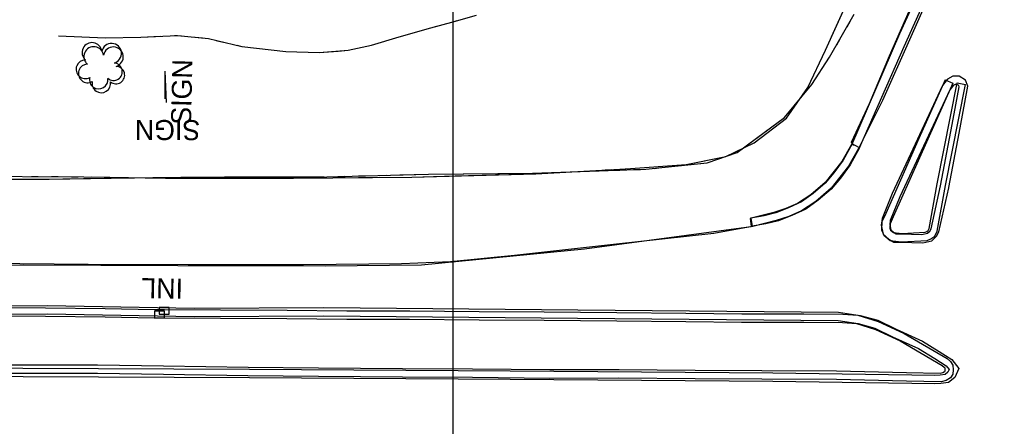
# Model space of a CAD drawing. Extents: x 353423 to 364002, y 127000 to 201942.
# Drawn here: x 360870 to 361162.9, y 133333.3 to 133455.2 of the extents above; entities that cross this region are included whole.
import ezdxf

# ---------------------------------------------------------------- set-up
doc = ezdxf.new("R2010")
doc.units = 0
for name, color, linetype in [('E_DTM_SlopeBottom', 7, 'Continuous'), ('E_DTM_SlopeTop', 7, 'Continuous'), ('E_FEN_Generic', 7, 'Continuous'), ('E_LAND_BrushLine', 7, 'Continuous'), ('E_LAND_TreeLine', 7, 'Continuous'), ('E_STRUCT_WingWall', 7, 'Continuous')]:
    doc.layers.add(name, color=color, linetype=linetype)

msp = doc.modelspace()

# ---------------------------------------------------------------- linework, layer by layer
at = {"layer": 'E_DTM_SlopeBottom'}
for points in [[(360910.49, 133367.84), (360910.49, 133365.84), (360913.49, 133365.84), (360913.49, 133367.84), (360910.49, 133367.84)], [(360914.9, 133366.89), (360914.93, 133368.89), (360911.93, 133368.94), (360911.9, 133366.94), (360914.9, 133366.89)]]:
    msp.add_lwpolyline(points, dxfattribs=at)
at = {"layer": 'E_DTM_SlopeTop'}
for points in [[(361119.5, 133417.69), (361133.96, 133451.02), (361148.68, 133483.29), (361161.2, 133511.76), (361164.87, 133521.02)], [(361167.62, 133518.1), (361155.87, 133491.9), (361144.91, 133467.41), (361128.73, 133430.97), (361121.58, 133416.51)], [(361121.82, 133416.73), (361135.2, 133447.07), (361147.09, 133473.59), (361160.25, 133502.57)], [(361120.11, 133417.5), (361119.48, 133418.43), (361124.88, 133430.06), (361130.8, 133444.28), (361137.87, 133460.18), (361145.86, 133478.03), (361156.42, 133501.57)], [(361152.68, 133426.5), (361154.35, 133435.22), (361153.64, 133437.07), (361151.73, 133438.23), (361149.79, 133438.21), (361148.26, 133437.31), (361147.46, 133436.29), (361146.77, 133435.45), (361131.65, 133403.07), (361128.59, 133395.63), (361128.35, 133393.58), (361128.97, 133390.85), (361130.59, 133389.39), (361132.18, 133388.52), (361134.24, 133388.45), (361140.84, 133388.26), (361143.48, 133388.93), (361144.93, 133390.26), (361145.65, 133391.56), (361148.6, 133404.79)], [(361147.54, 133437.13), (361139.62, 133419.51), (361129.7, 133397.08), (361128.53, 133394.55), (361128.44, 133392.24), (361129.09, 133390.58), (361131.05, 133389), (361134.4, 133388.57), (361142.08, 133389.02), (361143.26, 133389.51), (361144.38, 133390.32), (361145.15, 133391.82), (361147.61, 133405.47), (361153.57, 133435.71)], [(361150.22, 133426.97), (361151.76, 133434.99), (361151.61, 133435.38), (361151.04, 133435.72), (361150.48, 133435.72), (361149.94, 133435.4), (361149.41, 133434.72), (361148.89, 133434.1), (361133.94, 133402.07), (361131.04, 133395), (361130.89, 133393.71), (361131.23, 133392.18), (361132.04, 133391.45), (361132.86, 133391), (361134.32, 133390.95), (361140.57, 133390.77), (361142.26, 133391.2), (361142.94, 133391.82), (361143.29, 133392.45), (361146.16, 133405.33)], [(361147.54, 133437.13), (361149.83, 133436.1), (361141.9, 133418.49), (361131.98, 133396.04), (361131.01, 133393.95), (361130.96, 133392.67), (361131.17, 133392.11), (361132.07, 133391.39), (361134.49, 133391.08), (361141.51, 133391.49), (361142.02, 133391.71), (361142.43, 133392), (361142.75, 133392.63), (361145.15, 133405.93), (361151.11, 133436.2), (361153.57, 133435.71)], [(361146.16, 133405.33), (361149.24, 133421.62), (361150.22, 133426.97)], [(361148.62, 133404.87), (361151.7, 133421.17), (361152.68, 133426.52)], [(361119.41, 133417.74), (361116.5, 133412.63), (361111.55, 133406.4), (361107.28, 133402.66), (361103.24, 133400.07), (361099.75, 133398.54), (361096.19, 133397.36), (361089.39, 133395.67), (361089.04, 133395.62), (361089.41, 133393.15)], [(361121.82, 133416.73), (361119.63, 133417.93), (361116.96, 133413.03), (361114.18, 133409.22), (361111.56, 133406.13), (361107.94, 133403.03), (361104.47, 133400.6), (361100.54, 133398.77), (361096.78, 133397.28), (361093.29, 133396.39), (361089.29, 133395.72), (361089.7, 133393.26)], [(361121.58, 133416.51), (361118.58, 133411.22), (361113.37, 133404.67), (361108.79, 133400.66), (361104.42, 133397.86), (361100.65, 133396.2), (361096.88, 133394.96), (361089.88, 133393.22), (361089.41, 133393.15)], [(361121.82, 133416.73), (361119.08, 133411.7), (361116.15, 133407.68), (361113.34, 133404.36), (361109.48, 133401.06), (361105.73, 133398.42), (361101.53, 133396.48), (361097.55, 133394.89), (361093.8, 133393.94), (361089.7, 133393.26)], [(360523.7, 133352.98), (360645.5, 133370.54), (360662.14, 133371.65), (360694.95, 133374.87), (360726.32, 133377.59), (360762.65, 133379.7), (360796.81, 133381.28), (360829.28, 133382.04), (360859.81, 133382.21), (360890.61, 133381.94), (360920.59, 133381.84), (360955.18, 133381.77), (360984.56, 133382.07), (360999.19, 133382.69), (361018.4, 133384.63), (361048.06, 133387.89), (361078.13, 133391.21), (361089.7, 133393.26)], [(360645.4, 133370.21), (360759.78, 133379.1), (360817.14, 133381.5), (360871.33, 133381.7), (360917.49, 133381.55), (360961.63, 133381.36), (360990.57, 133381.7), (361039.41, 133386.48), (361089.41, 133393.15)], [(360836.21, 133369.44), (360878.42, 133369.55), (360922.43, 133368.75), (360961.26, 133368.89), (361037.37, 133368.24), (361115.59, 133367.5), (361122, 133366.54), (361127.33, 133365.11), (361132.83, 133362.4), (361140.75, 133358.83), (361145.72, 133355.74), (361149.53, 133353.33), (361151.6, 133350.63), (361150.37, 133347.95), (361148.57, 133346.49), (361146.25, 133346.13), (361144.46, 133346.08), (361095.85, 133346.79)], [(360862.17, 133368.89), (360877.81, 133368.79), (360895.71, 133368.6), (360910.46, 133368.34), (360913.5, 133368.34), (360930.32, 133368.18), (360950.22, 133368.14), (360968.2, 133367.95), (360986.99, 133367.91), (361007.82, 133367.72), (361027.3, 133367.62), (361049.08, 133367.41), (361069.78, 133367.23), (361086.52, 133367.07), (361105.13, 133367.05), (361116.85, 133366.89), (361121.37, 133366.64), (361127.48, 133364.71), (361135.23, 133361.18), (361148.1, 133353.62), (361149.12, 133352.73), (361149.85, 133351.68), (361149.95, 133350.22), (361149.83, 133348.96), (361149.08, 133347.83), (361147.82, 133347.01), (361146.28, 133346.61), (361135.89, 133346.9)], [(360836.25, 133366.94), (360878.4, 133367.05), (360922.41, 133366.25), (360961.25, 133366.39), (361037.34, 133365.74), (361115.4, 133365), (361121.48, 133364.09), (361126.44, 133362.76), (361131.77, 133360.14), (361139.57, 133356.62), (361144.39, 133353.62), (361147.82, 133351.46), (361148.7, 133350.3), (361148.35, 133349.53), (361147.52, 133348.86), (361146.02, 133348.62), (361144.44, 133348.58), (361095.88, 133349.29)], [(360862.16, 133366.39), (360877.79, 133366.29), (360895.67, 133366.1), (360910.44, 133365.84), (360913.49, 133365.84), (360930.31, 133365.68), (360950.2, 133365.64), (360968.18, 133365.45), (360986.98, 133365.41), (361007.8, 133365.22), (361027.29, 133365.12), (361049.05, 133364.91), (361069.75, 133364.73), (361086.5, 133364.57), (361105.11, 133364.55), (361116.76, 133364.4), (361120.91, 133364.16), (361126.59, 133362.37), (361134.08, 133358.96), (361146.63, 133351.58), (361147.24, 133351.05), (361147.4, 133350.82), (361147.44, 133350.26), (361147.4, 133349.82), (361147.28, 133349.64), (361146.79, 133349.32), (361145.99, 133349.12), (361135.95, 133349.4)], [(361095.88, 133349.29), (361017.11, 133349.88), (360939, 133350.37), (360825.67, 133350.83), (360787.13, 133349.51), (360756.64, 133348.02), (360724.29, 133345.91), (360684.02, 133342.27)], [(361135.95, 133349.4), (361114.96, 133349.88), (361092.56, 133349.98), (361072.62, 133350.02), (361049.75, 133350.21), (361029.05, 133350.2), (361005.8, 133350.45), (360984.86, 133350.51), (360959.64, 133350.71), (360938.54, 133350.92), (360913.22, 133351.36), (360893.4, 133351.61), (360871.17, 133351.67), (360851.22, 133351.66)], [(361095.86, 133346.79), (361017.1, 133347.38), (360938.98, 133347.87), (360825.71, 133348.33), (360787.23, 133347.01), (360756.78, 133345.52), (360724.48, 133343.42), (360684.25, 133339.78)], [(361135.89, 133346.9), (361114.93, 133347.38), (361092.55, 133347.48), (361072.61, 133347.52), (361049.74, 133347.71), (361029.04, 133347.7), (361005.79, 133347.95), (360984.85, 133348.01), (360959.62, 133348.21), (360938.5, 133348.42), (360913.19, 133348.86), (360893.38, 133349.11), (360871.17, 133349.17), (360851.24, 133349.16)]]:
    msp.add_lwpolyline(points, dxfattribs=at)
at = {"layer": 'E_FEN_Generic'}
for centre, radius, start, end in [((360891.75, 133445.3), 2.97, 7.0637, 228.2976), ((360892.3, 133444.09), 2.97, 8.6794, 229.9133), ((360897.6, 133445.05), 2.97, 284.7145, 167.6878), ((360898.16, 133444.01), 2.97, 286.3302, 169.3035), ((360889.78, 133440.3), 2.78, 90.0346, 297.8076), ((360890.47, 133439.04), 2.78, 91.6503, 299.4233), ((360898.24, 133439.56), 2.61, 229.4197, 87.3523), ((360898.95, 133438.54), 2.61, 231.0355, 88.9681), ((360893.78, 133437.2), 2.78, 166.7116, 7.7226), ((360894.56, 133436.06), 2.78, 168.3273, 9.3384)]:
    msp.add_arc(centre, radius, start, end, dxfattribs=at)
at = {"layer": 'E_LAND_BrushLine'}
msp.add_line((360914.06, 133430.36), (360913.68, 133439.74), dxfattribs=at)
msp.add_lwpolyline([(360913.61, 133438.74), (360913.62, 133431.4)], dxfattribs=at)
at = {"layer": 'E_LAND_TreeLine'}
for p, q in [((361000, 132500), (361000, 135000)), ((361000, 131000), (361000, 133500))]:
    msp.add_line(p, q, dxfattribs=at)
at = {"layer": 'E_STRUCT_WingWall'}
for points in [[(360852.34, 133408.23), (360889.29, 133408.1), (360913.8, 133407.66), (360952.18, 133407.71), (360987.67, 133408.01), (361024.86, 133408.99), (361051.81, 133410.46), (361069.89, 133411.78), (361081.77, 133414.14), (361090.27, 133418.23), (361099.92, 133425.68), (361106.35, 133434.82), (361111.62, 133445.99), (361118.94, 133462.18), (361125.65, 133479.71), (361132.51, 133499.11)], [(361113.42, 133449.97), (361118.94, 133462.18), (361124.51, 133476.75)], [(360827.95, 133407.32), (360876.64, 133407.34), (360918.41, 133408.01), (360962.13, 133408.08), (360992.61, 133408.86), (361023.8, 133409.19), (361057.83, 133410.35), (361076.18, 133412.26), (361085.17, 133415.38), (361099.36, 133425.8), (361107.52, 133435.7), (361112.87, 133443.92), (361120.29, 133456.79)], [(360881.72, 133450.29), (360895.75, 133449.72), (360906.43, 133449.95), (360917.41, 133450.4), (360926.69, 133449.5), (360936.64, 133447.13), (360949.89, 133445.6), (360959.84, 133445.3), (360968.53, 133445.98), (360975.5, 133447.47), (360983.85, 133449.99), (360993.29, 133452.67), (360999.62, 133454.43), (361007.03, 133456.52)], [(360965.53, 133445.74), (360968.53, 133445.98), (360975.5, 133447.47), (360983.85, 133449.99), (360993.29, 133452.67), (360995.09, 133453.17)], [(360999.15, 133454.3), (360999.62, 133454.43), (361001.18, 133454.87)], [(361118.1, 133453), (361119.13, 133454.79)], [(360881.72, 133450.29), (360895.75, 133449.72), (360906.43, 133449.95), (360912.26, 133450.19)], [(360916.46, 133450.36), (360917.41, 133450.4), (360918.56, 133450.29)], [(360922.76, 133449.88), (360924.85, 133449.68)], [(361115.02, 133447.65), (361116.05, 133449.43)], [(360928.99, 133448.95), (360931.04, 133448.46)], [(360935.13, 133447.49), (360936.64, 133447.13), (360949.89, 133445.6), (360959.84, 133445.3), (360965.53, 133445.74)], [(361110.93, 133444.52), (361111.62, 133445.99), (361111.77, 133446.33)], [(361093.66, 133421.61), (361099.36, 133425.8), (361107.52, 133435.7), (361112.87, 133443.92), (361112.96, 133444.08)], [(361108.37, 133439.09), (361109.22, 133440.9)], [(361105.61, 133433.77), (361106.35, 133434.82), (361106.66, 133435.47)], [(361080.32, 133413.85), (361081.77, 133414.14), (361090.27, 133418.23), (361099.92, 133425.68), (361103.31, 133430.5)], [(361066.4, 133411.24), (361076.18, 133412.26), (361085.17, 133415.38), (361093.66, 133421.61)], [(361051.57, 133410.44), (361051.81, 133410.46), (361069.89, 133411.78), (361080.32, 133413.85)], [(360873.63, 133408.15), (360875.63, 133408.15)], [(360879.63, 133408.13), (360881.63, 133408.13)], [(360885.63, 133408.11), (360887.63, 133408.11)], [(360965.49, 133408.17), (360967.55, 133408.22)], [(360971.62, 133407.88), (360987.67, 133408.01), (361000.62, 133408.35)], [(360971.67, 133408.32), (360973.73, 133408.38)], [(360977.85, 133408.48), (360979.91, 133408.54)], [(360984.03, 133408.64), (360992.61, 133408.86), (361013.91, 133409.09)], [(361000.62, 133408.35), (361024.86, 133408.99), (361029.6, 133409.25)], [(361013.91, 133409.09), (361023.8, 133409.19), (361043.78, 133409.87)], [(361033.6, 133409.46), (361035.6, 133409.57)], [(361039.59, 133409.79), (361041.59, 133409.9)], [(361045.58, 133410.12), (361047.58, 133410.23)], [(361047.9, 133410.02), (361049.97, 133410.08)], [(361054.09, 133410.23), (361056.15, 133410.3)], [(361060.25, 133410.6), (361062.3, 133410.82)], [(360849.04, 133407.33), (360876.64, 133407.34), (360878.92, 133407.38)], [(360883.05, 133407.44), (360885.11, 133407.48)], [(360889.23, 133407.54), (360891.29, 133407.58)], [(360891.63, 133408.06), (360913.8, 133407.66), (360920.62, 133407.67)], [(360895.41, 133407.64), (360897.47, 133407.67)], [(360901.59, 133407.74), (360918.41, 133408.01), (360931.48, 133408.03)], [(360920.62, 133407.67), (360949.62, 133407.71)], [(360931.48, 133408.03), (360961.37, 133408.08)], [(360953.62, 133407.73), (360955.62, 133407.74)], [(360959.62, 133407.78), (360961.62, 133407.79)], [(360965.62, 133407.83), (360967.62, 133407.84)]]:
    msp.add_lwpolyline(points, dxfattribs=at)

# ---------------------------------------------------------------- texts
at = {"layer": 'E_DTM_SlopeBottom'}
msp.add_text('INL', height=6, rotation=178.9641, dxfattribs=at).set_placement((360919.1, 133377.52))
at = {"layer": 'E_LAND_BrushLine'}
for rotation, p in [(88.64, (360921.43, 133423.61)), (179.82, (360924.22, 133425.06))]:
    msp.add_text('SIGN', height=6, rotation=rotation, dxfattribs=at).set_placement(p)

doc.saveas('drawing.dxf')
